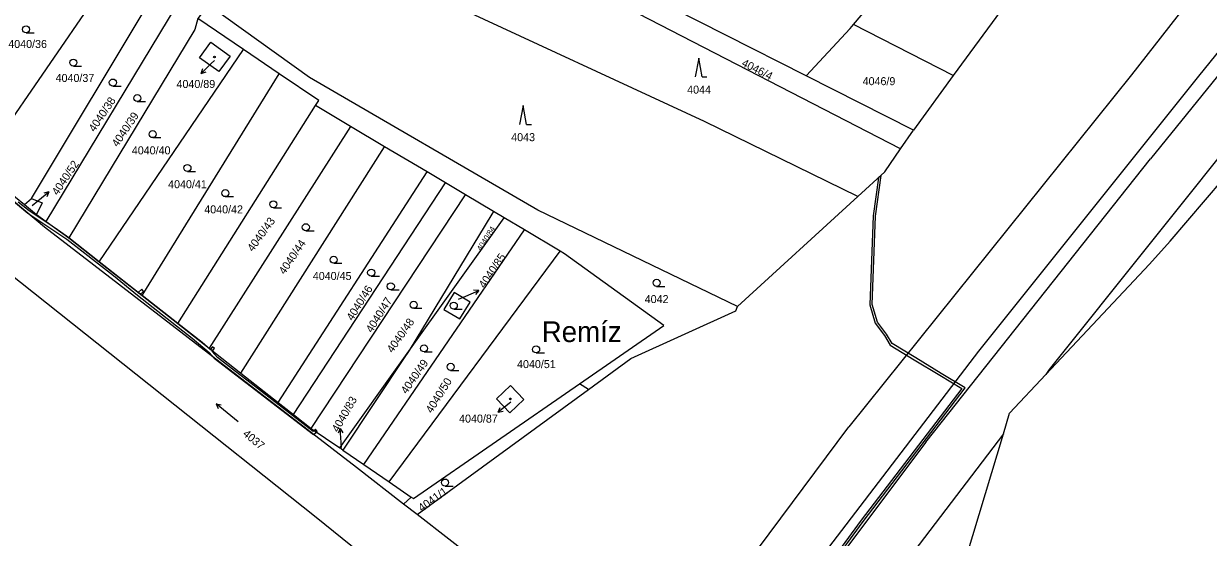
# Model space of a CAD drawing. Extents: x -869103 to -863415, y -1015889 to -1012477.
# Drawn here: x -865096.7 to -864845.1, y -1015520 to -1015410.9 of the extents above; entities that cross this region are included whole.
import ezdxf

# ---------------------------------------------------------------- set-up
doc = ezdxf.new("R2010")
doc.units = 0
for name, color, linetype in [('Hranice katastralního území', 7, 'Continuous'), ('Hranice parcel', 7, 'Continuous'), ('Parcelní čísla', 7, 'Continuous'), ('Pop  PČ popisy', 7, 'Continuous'), ('Vnitřní kresba', 7, 'Continuous'), ('Věcná břemena k části', 7, 'Continuous'), ('Značky budov', 7, 'Continuous'), ('Značky kultur', 7, 'Continuous')]:
    doc.layers.add(name, color=color, linetype=linetype)

msp = doc.modelspace()

# ---------------------------------------------------------------- linework, layer by layer
at = {"layer": 'Hranice katastralního území'}
msp.add_line((-864879.62, -1015485.39), (-864857.62, -1015461.96), dxfattribs=at)
for points in [[(-864857.62, -1015461.96), (-864853.25, -1015457.05), (-864842, -1015443.89), (-864830.76, -1015431.67)], [(-864897.61, -1015527.78), (-864888.63, -1015497.97), (-864887.32, -1015493.59), (-864879.62, -1015485.39)]]:
    msp.add_lwpolyline(points, dxfattribs=at)
at = {"layer": 'Hranice parcel'}
for p, q in [((-864920.51, -1015411.06), (-864908.09, -1015396.38)), ((-865106.28, -1015441.34), (-865076.8, -1015398.43)), ((-865095.06, -1015447.99), (-865068.6, -1015403.88)), ((-865091.99, -1015452.86), (-865064.14, -1015406.84)), ((-864887.49, -1015405.71), (-864899.29, -1015421.85)), ((-865050.04, -1015416.34), (-865059.72, -1015409.78)), ((-864910.5, -1015437.48), (-864968.5, -1015407.53)), ((-864899.29, -1015421.85), (-864920.51, -1015411.06)), ((-865080.72, -1015461.45), (-865050.04, -1015416.34)), ((-865042.47, -1015421.48), (-865050.04, -1015416.34)), ((-865071.59, -1015468.62), (-865042.47, -1015421.48)), ((-864907.77, -1015433.45), (-864930.51, -1015421.91)), ((-864899.29, -1015421.85), (-864907.77, -1015433.45)), ((-865064, -1015474.59), (-865034.75, -1015428.27)), ((-865027.34, -1015432.68), (-865034.75, -1015428.27)), ((-865027.34, -1015432.68), (-865057.34, -1015479.83)), ((-865020.07, -1015437), (-865027.34, -1015432.68)), ((-864910.5, -1015437.48), (-864907.77, -1015433.45)), ((-865050.59, -1015485.13), (-865020.07, -1015437)), ((-865011.05, -1015442.37), (-865020.07, -1015437)), ((-865106.28, -1015441.34), (-865096.56, -1015449.3)), ((-865042.72, -1015491.31), (-865011.05, -1015442.37)), ((-865007.13, -1015444.7), (-865011.05, -1015442.37)), ((-865039.41, -1015493.92), (-865007.13, -1015444.7)), ((-865002.92, -1015447.21), (-865007.13, -1015444.7)), ((-865035.65, -1015496.87), (-865002.92, -1015447.21)), ((-864996.93, -1015450.77), (-865002.92, -1015447.21)), ((-864945.11, -1015470.93), (-864919.54, -1015447.6)), ((-865096.56, -1015449.3), (-865095.06, -1015447.99)), ((-865096.56, -1015449.3), (-865094.01, -1015451.39)), ((-865094.01, -1015451.39), (-865091.99, -1015452.86)), ((-865015.66, -1015481.46), (-864994.69, -1015452.1)), ((-864994.69, -1015452.1), (-864996.93, -1015450.77)), ((-864990.4, -1015454.65), (-864994.69, -1015452.1)), ((-865091.99, -1015452.86), (-865087.16, -1015456.39)), ((-865024.49, -1015504.51), (-864990.4, -1015454.65)), ((-864982.8, -1015459.18), (-864990.4, -1015454.65)), ((-865087.16, -1015456.39), (-865080.72, -1015461.45)), ((-865019.1, -1015508.21), (-864982.8, -1015459.18)), ((-865080.72, -1015461.45), (-865071.59, -1015468.62)), ((-864879.62, -1015485.39), (-864857.62, -1015461.96)), ((-865071.59, -1015468.62), (-865064, -1015474.59)), ((-865064, -1015474.59), (-865057.34, -1015479.83)), ((-865057.34, -1015479.83), (-865050.59, -1015485.13)), ((-865029.61, -1015501), (-865015.66, -1015481.46)), ((-865015.66, -1015481.46), (-865028.97, -1015501.44)), ((-865050.59, -1015485.13), (-865042.72, -1015491.31)), ((-864976.77, -1015488.57), (-864978.65, -1015487.35)), ((-865013.15, -1015515.17), (-864976.77, -1015488.57)), ((-865042.72, -1015491.31), (-865039.41, -1015493.92)), ((-865039.41, -1015493.92), (-865035.65, -1015496.87)), ((-865035.65, -1015496.87), (-865029.61, -1015501)), ((-865028.97, -1015501.44), (-865029.61, -1015501)), ((-865028.97, -1015501.44), (-865024.49, -1015504.51)), ((-865024.49, -1015504.51), (-865019.1, -1015508.21)), ((-865019.1, -1015508.21), (-865014.41, -1015511.45)), ((-865014.41, -1015511.45), (-865016.06, -1015512.92)), ((-865013.15, -1015515.17), (-865016.06, -1015512.92)), ((-864983.59, -1015538.06), (-865013.15, -1015515.17))]:
    msp.add_line(p, q, dxfattribs=at)
for points in [[(-865016.06, -1015512.92), (-865026.06, -1015505.17), (-865092.31, -1015454.08), (-865135, -1015418.35), (-865156.75, -1015405.15), (-865182.04, -1015395.56), (-865244.1, -1015388.54)], [(-864919.54, -1015447.6), (-864952.15, -1015431.66), (-865006.6, -1015406.41), (-865029.52, -1015402.79), (-865044.74, -1015397.43)], [(-864992.6, -1015549.69), (-865034.65, -1015515.8), (-865100.2, -1015463.62), (-865145.06, -1015429.19), (-865163.94, -1015417.24), (-865184.75, -1015409.5), (-865251.5, -1015400.35), (-865259.06, -1015400.09), (-865267.63, -1015404.65), (-865272.61, -1015404.38)], [(-864930.51, -1015421.91), (-864964.68, -1015404.56), (-864963.79, -1015403.56), (-864964.45, -1015403.19)], [(-864945.11, -1015470.93), (-864987.52, -1015450.51), (-865036.05, -1015422.3), (-865057.58, -1015406.85), (-865059.72, -1015409.78)], [(-865059.72, -1015409.78), (-865060.4, -1015412.13), (-865087.16, -1015456.39)], [(-864930.51, -1015421.91), (-864921.22, -1015411.85), (-864920.51, -1015411.06)], [(-865057.01, -1015414.81), (-865052.91, -1015417.75), (-865055.32, -1015421.03), (-865059.39, -1015418.11), (-865057.01, -1015414.81)], [(-865034.75, -1015428.27), (-865034.03, -1015427.2), (-865042.47, -1015421.48)], [(-864857.62, -1015461.96), (-864853.25, -1015457.05), (-864842, -1015443.89), (-864830.76, -1015431.67)], [(-864919.54, -1015447.6), (-864913.8, -1015442.36), (-864910.5, -1015437.48)], [(-865095.06, -1015447.99), (-865092.84, -1015448.89), (-865094.01, -1015451.39)], [(-864996.93, -1015450.77), (-864997.28, -1015451.34), (-865014.86, -1015480.26), (-865015.3, -1015480.93), (-865015.66, -1015481.46)], [(-864978.65, -1015487.35), (-864960.77, -1015474.97), (-864981.87, -1015459.73), (-864982.8, -1015459.18)], [(-865007.51, -1015471.56), (-865004.08, -1015473.57), (-865001.9, -1015470.03), (-865005.29, -1015467.94), (-865007.51, -1015471.56)], [(-864976.77, -1015488.57), (-864967.78, -1015481.99), (-864945.5, -1015471.86), (-864945.11, -1015470.93)], [(-864897.61, -1015527.78), (-864888.63, -1015497.97), (-864887.32, -1015493.59), (-864879.62, -1015485.39)], [(-865014.41, -1015511.45), (-865013.95, -1015511.77), (-864978.65, -1015487.35)], [(-864996.29, -1015490.57), (-864993.5, -1015493.55), (-864990.51, -1015490.73), (-864993.33, -1015487.75), (-864996.29, -1015490.57)]]:
    msp.add_lwpolyline(points, dxfattribs=at)
at = {"layer": 'Pop  PČ popisy'}
for p, q in [((-865056.89, -1015419.34), (-865059.05, -1015421.43)), ((-865056.21, -1015418.69), (-865056.89, -1015419.34)), ((-865059.05, -1015421.43), (-865058.68, -1015420.37)), ((-865059.05, -1015421.43), (-865057.98, -1015421.09)), ((-865093.72, -1015448.49), (-865091.39, -1015446.6)), ((-865091.39, -1015446.6), (-865092.48, -1015446.84)), ((-865091.39, -1015446.6), (-865091.85, -1015447.62)), ((-865094.97, -1015449.52), (-865093.72, -1015448.49)), ((-865002.81, -1015468.74), (-865000.05, -1015467.57)), ((-865000.05, -1015467.57), (-865001.17, -1015467.5)), ((-865000.05, -1015467.57), (-865000.77, -1015468.42)), ((-865004.36, -1015469.39), (-865002.81, -1015468.74)), ((-864993.63, -1015491.54), (-864995.99, -1015493.39)), ((-864995.99, -1015493.39), (-864995.51, -1015492.38)), ((-864993.27, -1015491.26), (-864993.63, -1015491.54)), ((-864995.99, -1015493.39), (-864994.9, -1015493.17)), ((-865029.54, -1015496.84), (-865029.97, -1015497.87)), ((-865029.33, -1015499.83), (-865029.54, -1015496.84)), ((-865029.54, -1015496.84), (-865028.97, -1015497.8)), ((-865029.26, -1015500.88), (-865029.33, -1015499.83))]:
    msp.add_line(p, q, dxfattribs=at)
at = {"layer": 'Vnitřní kresba'}
for p, q in [((-864905.15, -1015499.8), (-864857.41, -1015439.58)), ((-864927.81, -1015524.84), (-864893.89, -1015480.45)), ((-864945.99, -1015529.43), (-864921.51, -1015496.54)), ((-864905.15, -1015499.8), (-864931.69, -1015535.18))]:
    msp.add_line(p, q, dxfattribs=at)
for points in [[(-864654.29, -1015162.01), (-864796.61, -1015338.63), (-864861.42, -1015421.75), (-864921.51, -1015496.54)], [(-864641.63, -1015190.41), (-864749.56, -1015323.91), (-864835.72, -1015430.28), (-864878.92, -1015484.33), (-864879.62, -1015485.39)], [(-864893.89, -1015480.45), (-864847.15, -1015422), (-864764.29, -1015319.61), (-864727.27, -1015273.95), (-864722.6, -1015268.79), (-864676.31, -1015211.18)], [(-864684.62, -1015226.13), (-864794.11, -1015361.38), (-864857.41, -1015439.58)], [(-864888.63, -1015497.97), (-864921.07, -1015540.54), (-864942.37, -1015571.11)]]:
    msp.add_lwpolyline(points, dxfattribs=at)
at = {"layer": 'Věcná břemena k části'}
msp.add_lwpolyline([(-865135, -1015418.35), (-865095.85, -1015451.12), (-865087.6, -1015456.64), (-865077.67, -1015464.36), (-865072.57, -1015468.52), (-865060.93, -1015477.64), (-865057.33, -1015480.75), (-865056.25, -1015481.89), (-865035.15, -1015498.16), (-865034.53, -1015497.63), (-865035.05, -1015497.28), (-865035.28, -1015497.48), (-865048.4, -1015487.28), (-865051.77, -1015484.76), (-865055.55, -1015481.76), (-865056.72, -1015480.52), (-865056.62, -1015480.4), (-865057.09, -1015480.03), (-865057.15, -1015480.1), (-865058.86, -1015478.63), (-865064, -1015474.59), (-865071.59, -1015468.62), (-865071.96, -1015468.33), (-865072.44, -1015467.95), (-865080.72, -1015461.45), (-865087.16, -1015456.39), (-865090.04, -1015454.28), (-865095.57, -1015450.59), (-865097.91, -1015448.81)], dxfattribs=at)
for points in [[(-864915.2, -1015443.64), (-864916.32, -1015451.69), (-864917.02, -1015470.59), (-864915.88, -1015474.51), (-864913.91, -1015477.12), (-864912.67, -1015479.19), (-864907.58, -1015482.27), (-864902.17, -1015485.55), (-864897.49, -1015488.37), (-864918.83, -1015516.33), (-864942.35, -1015548.51), (-864954.13, -1015565.55), (-864953.8, -1015565.95), (-864941.95, -1015548.79), (-864918.43, -1015516.63), (-864896.77, -1015488.23), (-864901.85, -1015485.15), (-864907.27, -1015481.88), (-864912.31, -1015478.83), (-864913.49, -1015476.84), (-864915.42, -1015474.29), (-864916.52, -1015470.53), (-864915.82, -1015451.73), (-864914.62, -1015443.11)], [(-865072.44, -1015467.95), (-865071.96, -1015468.33), (-865071.26, -1015467.74), (-865071.64, -1015467.28)], [(-865057.09, -1015480.03), (-865056.62, -1015480.4), (-865056.19, -1015479.88), (-865056.65, -1015479.5)], [(-865035.05, -1015497.28), (-865034.53, -1015497.63), (-865034.37, -1015497.49), (-865034.76, -1015497.04)]]:
    msp.add_lwpolyline(points, close=True, dxfattribs=at)
at = {"layer": 'Značky budov'}
for centre in [(-865056.22, -1015417.95), (-864993.37, -1015490.57)]:
    msp.add_circle(centre, 0.175, dxfattribs=at)
at = {"layer": 'Značky kultur'}
for p, q in [((-865096.23, -1015412.81), (-865094.48, -1015412.81)), ((-865086.19, -1015419.88), (-865084.44, -1015419.88)), ((-864953.36, -1015418.17), (-864954.11, -1015422.17)), ((-864952.61, -1015422.17), (-864953.36, -1015418.17)), ((-864952.61, -1015422.17), (-864951.61, -1015422.17)), ((-865077.8, -1015424.12), (-865076.05, -1015424.12)), ((-865072.6, -1015427.41), (-865070.85, -1015427.41)), ((-864990.66, -1015428.27), (-864991.41, -1015432.27)), ((-864989.91, -1015432.27), (-864990.66, -1015428.27)), ((-864989.91, -1015432.27), (-864988.91, -1015432.27)), ((-865069.34, -1015435.07), (-865067.59, -1015435.07)), ((-865061.96, -1015442.26), (-865060.21, -1015442.26)), ((-865053.91, -1015447.61), (-865052.16, -1015447.61)), ((-865043.71, -1015449.98), (-865041.96, -1015449.98)), ((-865036.81, -1015454.85), (-865035.06, -1015454.85)), ((-865030.89, -1015461.76), (-865029.14, -1015461.76)), ((-865022.93, -1015464.5), (-865021.18, -1015464.5)), ((-865018.76, -1015467.41), (-865017.01, -1015467.41)), ((-864962.3, -1015466.67), (-864960.55, -1015466.67)), ((-865013.9, -1015471.33), (-865012.15, -1015471.33)), ((-865005.39, -1015471.51), (-865003.64, -1015471.51)), ((-865011.7, -1015480.6), (-865009.95, -1015480.6)), ((-864987.9, -1015480.81), (-864986.15, -1015480.81)), ((-865006.05, -1015484.52), (-865004.3, -1015484.52)), ((-865051.19, -1015495.42), (-865055.85, -1015491.65)), ((-865055.85, -1015491.65), (-865055.41, -1015492.65)), ((-865055.85, -1015491.65), (-865054.77, -1015491.87)), ((-865007.24, -1015509.1), (-865005.49, -1015509.1))]:
    msp.add_line(p, q, dxfattribs=at)
for centre in [(-865096.23, -1015412.06), (-865086.19, -1015419.13), (-865077.8, -1015423.37), (-865072.6, -1015426.66), (-865069.34, -1015434.32), (-865061.96, -1015441.51), (-865053.91, -1015446.86), (-865043.71, -1015449.23), (-865036.81, -1015454.1), (-865030.89, -1015461.01), (-865022.93, -1015463.75), (-864962.3, -1015465.92), (-865018.76, -1015466.66), (-865013.9, -1015470.58), (-865005.39, -1015470.76), (-865011.7, -1015479.85), (-864987.9, -1015480.06), (-865006.05, -1015483.77), (-865007.24, -1015508.35)]:
    msp.add_circle(centre, 0.75, dxfattribs=at)

# ---------------------------------------------------------------- texts
at = {"layer": 'Parcelní čísla'}
for s, p in [('4040/36', (-865100.01, -1015416.02)), ('4040/37', (-865089.96, -1015423.24)), ('4046/9', (-864918.55, -1015423.92)), ('4040/89', (-865064.28, -1015424.52)), ('4044', (-864955.82, -1015425.72)), ('4043', (-864993.19, -1015435.82)), ('4040/40', (-865073.77, -1015438.62)), ('4040/41', (-865066.06, -1015445.81)), ('4040/42', (-865058.38, -1015451.16)), ('4040/45', (-865035.33, -1015465.31)), ('4042', (-864964.83, -1015470.22)), ('4040/51', (-864991.95, -1015484.03)), ('4040/87', (-865004.26, -1015495.61))]:
    msp.add_text(s, height=1.7, dxfattribs=at).set_placement(p)
for s, height, rotation, p in [('4046/4', 1.7, 333, (-864944.41, -1015419.75)), ('4040/38', 1.7, 56, (-865081.69, -1015433.99)), ('4040/39', 1.7, 56, (-865076.78, -1015437.2)), ('4040/52', 1.7, 56, (-865089.51, -1015447.47)), ('4040/43', 1.7, 54, (-865048.05, -1015459.43)), ('4040/84', 1.19, 58, (-864999.57, -1015459.26)), ('4040/44', 1.7, 56, (-865041.3, -1015464.28)), ('4040/85', 1.7, 56, (-864998.84, -1015467.21)), ('4040/46', 1.7, 58, (-865026.88, -1015474.11)), ('4040/47', 1.7, 58, (-865022.76, -1015476.65)), ('4040/48', 1.7, 55, (-865018.38, -1015480.93)), ('4040/49', 1.7, 55, (-865015.41, -1015489.67)), ('4040/50', 1.7, 58, (-865010.05, -1015493.76)), ('4040/83', 1.7, 60, (-865029.96, -1015497.8)), ('4037', 1.7, 320, (-865050.33, -1015498.23)), ('4041/1', 1.7, 36, (-865012.17, -1015514.64))]:
    msp.add_text(s, height=height, rotation=rotation, dxfattribs=at).set_placement(p)
at = {"layer": 'Pop  PČ popisy'}
msp.add_text('Remíz', height=4.4, dxfattribs=at).set_placement((-864986.72, -1015478.5))

doc.saveas('drawing.dxf')
